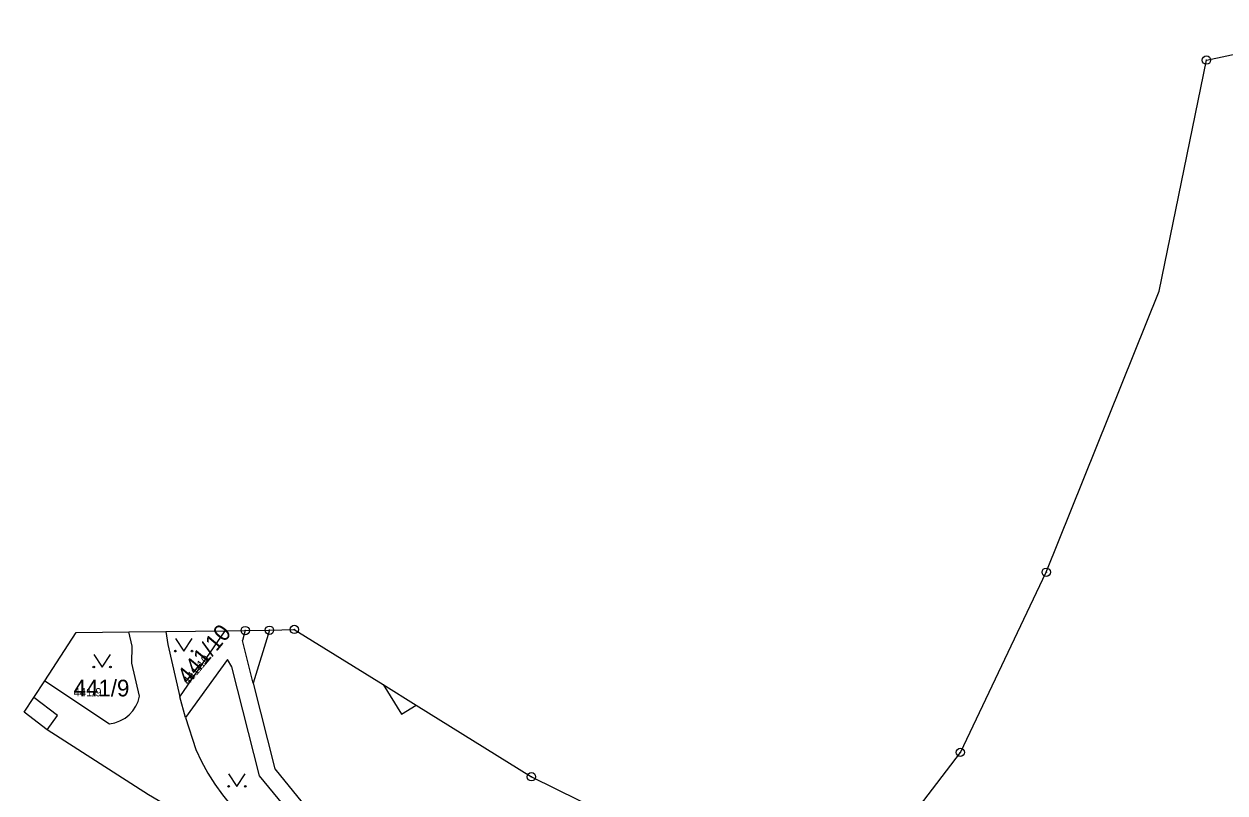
# Model space of a CAD drawing. Extents: x -763628 to -761565, y -976033 to -973833.
# Drawn here: x -762135.1 to -761990.9, y -973951.1 to -973858.8 of the extents above; entities that cross this region are included whole.
import ezdxf

# ---------------------------------------------------------------- set-up
doc = ezdxf.new("R2010")
doc.units = 0
for name, color, linetype in [('KN_cisla parcel 1000', 7, 'Continuous'), ('KN_cisla parcel 500', 7, 'Continuous'), ('KN_hranice parcel', 7, 'Continuous'), ('KN_hranice uzemi', 7, 'Continuous'), ('KN_vnitrni kresba parcel', 7, 'Continuous'), ('KN_znacky bodu BP', 7, 'Continuous'), ('KN_znacky kultur', 7, 'Continuous')]:
    doc.layers.add(name, color=color, linetype=linetype)

msp = doc.modelspace()

# ---------------------------------------------------------------- linework, layer by layer
at = {"layer": 'KN_hranice parcel'}
for p, q in [((-762116.4, -973939.55), (-762110.97, -973931.63)), ((-762132.65, -973937.63), (-762124.86, -973942.79)), ((-762115.73, -973942.04), (-762116.4, -973939.55)), ((-762115.73, -973942.04), (-762114.49, -973945.88))]:
    msp.add_line(p, q, dxfattribs=at)
for points in [[(-762121.26, -973939.5), (-762122.19, -973935.54), (-762122.16, -973933.48), (-762122.55, -973931.77)], [(-762118.11, -973931.72), (-762117.84, -973933.29), (-762116.4, -973939.55)], [(-762105.66, -973931.56), (-762107.61, -973937.91), (-762105.02, -973948.2), (-762082.35, -973976.08)], [(-762082.62, -973989.87), (-762084.27, -973976.64), (-762098.63, -973959.01), (-762106.87, -973949.05), (-762110.18, -973935.95), (-762110.71, -973935.1), (-762115.73, -973942.04)], [(-762124.86, -973942.79), (-762124.23, -973942.67), (-762123.62, -973942.46), (-762123.06, -973942.15), (-762122.99, -973942.11), (-762122.49, -973941.71), (-762122.06, -973941.24), (-762121.7, -973940.7), (-762121.43, -973940.12), (-762121.26, -973939.5)], [(-762114.49, -973945.88), (-762113.82, -973947.32), (-762113.06, -973948.72), (-762112.23, -973950.04), (-762111.3, -973951.33), (-762110.29, -973952.56), (-762109.21, -973953.73), (-762108.05, -973954.82)]]:
    msp.add_lwpolyline(points, dxfattribs=at)
at = {"layer": 'KN_hranice uzemi'}
for p, q in [((-761993.14, -973863.12), (-761973.02, -973858.79)), ((-762132.65, -973937.63), (-762128.85, -973931.85)), ((-762128.85, -973931.85), (-762122.55, -973931.77)), ((-762122.55, -973931.77), (-762118.11, -973931.72)), ((-762118.11, -973931.72), (-762110.97, -973931.63))]:
    msp.add_line(p, q, dxfattribs=at)
for points in [[(-762012.38, -973924.6), (-761998.81, -973890.85), (-761993.14, -973863.12)], [(-762035.47, -973963.03), (-762022.69, -973946.23), (-762012.38, -973924.6)], [(-762105.66, -973931.56), (-762102.67, -973931.47), (-762092.02, -973938.08), (-762088.03, -973940.56), (-762074.19, -973949.16), (-762057.13, -973957.56)], [(-762110.97, -973931.63), (-762108.57, -973931.6), (-762105.66, -973931.56)], [(-762135.13, -973941.41), (-762133.97, -973939.64), (-762132.65, -973937.63)], [(-762094.29, -973979.62), (-762095.39, -973974.61), (-762106.36, -973964.27), (-762110.76, -973958.73), (-762114.95, -973954.39), (-762120.19, -973951.31), (-762132.34, -973943.51), (-762135.13, -973941.41)]]:
    msp.add_lwpolyline(points, dxfattribs=at)
at = {"layer": 'KN_vnitrni kresba parcel'}
for p, q in [((-762108.57, -973931.6), (-762108.91, -973932.79)), ((-762107.61, -973937.91), (-762108.91, -973932.79)), ((-762092.02, -973938.08), (-762089.79, -973941.66)), ((-762131.12, -973941.79), (-762133.97, -973939.64)), ((-762089.79, -973941.66), (-762088.03, -973940.56)), ((-762132.34, -973943.51), (-762131.12, -973941.79))]:
    msp.add_line(p, q, dxfattribs=at)
at = {"layer": 'KN_znacky bodu BP'}
for centre, radius in [((-761993.14, -973863.12), 0.5), ((-761993.14, -973863.12), 0.0303), ((-762012.38, -973924.6), 0.5), ((-762012.38, -973924.6), 0.0303), ((-762108.57, -973931.6), 0.5), ((-762105.66, -973931.56), 0.5), ((-762102.67, -973931.47), 0.5), ((-762102.67, -973931.47), 0.0303), ((-762108.57, -973931.6), 0.0303), ((-762105.66, -973931.56), 0.0303), ((-762022.69, -973946.23), 0.5), ((-762022.69, -973946.23), 0.0303), ((-762074.19, -973949.16), 0.5), ((-762074.19, -973949.16), 0.0303)]:
    msp.add_circle(centre, radius, dxfattribs=at)
at = {"layer": 'KN_znacky kultur'}
for points in [[(-762116.95, -973932.57), (-762115.95, -973934.07), (-762114.95, -973932.57)], [(-762126.75, -973934.49), (-762125.75, -973935.99), (-762124.75, -973934.49)], [(-762110.56, -973948.81), (-762109.56, -973950.31), (-762108.56, -973948.81)]]:
    msp.add_lwpolyline(points, dxfattribs=at)
for centre in [(-762116.95, -973934.07), (-762114.95, -973934.07), (-762126.75, -973935.99), (-762124.75, -973935.99), (-762110.56, -973950.31), (-762108.56, -973950.31)]:
    msp.add_circle(centre, 0.1, dxfattribs=at)

# ---------------------------------------------------------------- texts
at = {"layer": 'KN_cisla parcel 1000'}
msp.add_text('441/10', height=2, rotation=50, dxfattribs=at).set_placement((-762115.39, -973938.2))
msp.add_text('441/9', height=2, dxfattribs=at).set_placement((-762129.17, -973939.51))
at = {"layer": 'KN_cisla parcel 500'}
msp.add_text('441/10', height=1, rotation=50, dxfattribs=at).set_placement((-762115.39, -973938.2))
msp.add_text('441/9', height=1, dxfattribs=at).set_placement((-762129.17, -973939.51))

doc.saveas('drawing.dxf')
